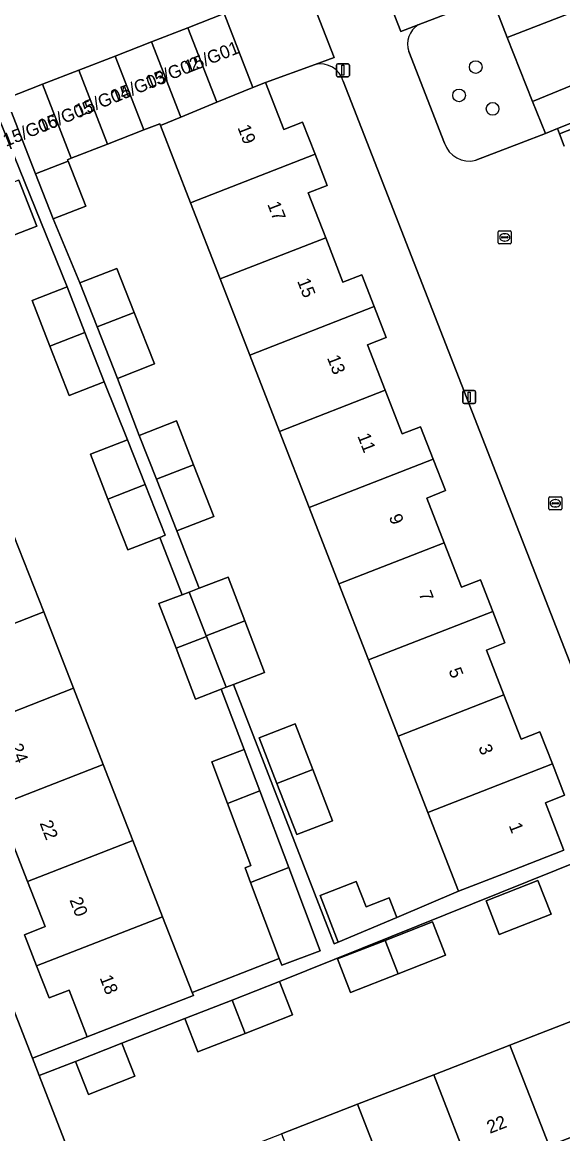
# Model space of a CAD drawing. Extents: x 159680 to 160786, y 387323 to 388340.
# Drawn here: x 160101.9 to 160143.6, y 387518.3 to 387603.9 of the extents above; entities that cross this region are included whole.
import ezdxf

# ---------------------------------------------------------------- set-up
doc = ezdxf.new("R2010")
doc.units = 0
for name, color, linetype in [('IMGEO_Boom', 7, 'Continuous'), ('IMGEO_Erf', 7, 'Continuous'), ('IMGEO_Groenvoorziening', 7, 'Continuous'), ('IMGEO_Kolk', 7, 'Continuous'), ('IMGEO_Lichtmast', 7, 'Continuous'), ('IMGEO_Pand', 7, 'Continuous'), ('IMGEO_Pand_nummerreeks', 7, 'Continuous'), ('IMGEO_Parkeervlak_open', 7, 'Continuous'), ('IMGEO_Rijbaan_lokaal_open', 7, 'Continuous'), ('IMGEO_Rioolput', 7, 'Continuous'), ('IMGEO_Voetpad_open', 7, 'Continuous')]:
    doc.layers.add(name, color=color, linetype=linetype)

msp = doc.modelspace()

# ---------------------------------------------------------------- linework, layer by layer
at = {"layer": 'IMGEO_Boom'}
for centre in [(160136.862, 387600.419), (160135.582, 387598.234), (160138.16, 387597.203)]:
    msp.add_circle(centre, 0.489, dxfattribs=at)
at = {"layer": 'IMGEO_Erf'}
for points in [[(160145.313, 387605.047), (160139.288, 387602.69), (160141.23, 387597.775), (160144.818, 387599.221), (160145.814, 387596.752), (160143.152, 387595.679), (160143.31, 387595.273), (160148.639, 387597.348), (160147.46, 387600.363), (160153.054, 387602.549), (160158.922, 387604.843), (160160.101, 387601.828), (160162.337, 387602.702), (160161.158, 387605.717)], [(160124.494, 387600.62), (160120.666, 387599.232), (160122.073, 387595.621), (160123.527, 387596.187), (160124.489, 387593.719), (160125.428, 387591.309), (160123.953, 387590.734), (160125.301, 387587.274), (160126.636, 387583.848), (160128.09, 387584.414), (160129.041, 387581.971), (160129.971, 387579.584), (160128.522, 387579.019), (160129.879, 387575.535), (160131.192, 387572.166), (160132.616, 387572.721), (160133.59, 387570.221), (160134.537, 387567.792), (160133.086, 387567.226), (160134.427, 387563.784), (160135.766, 387560.347), (160137.224, 387560.915), (160138.172, 387558.483), (160139.111, 387556.073), (160137.683, 387555.517), (160139.031, 387552.056), (160140.359, 387548.647), (160141.806, 387549.211), (160142.765, 387546.75), (160143.708, 387544.329), (160142.23, 387543.753), (160143.638, 387540.14)], [(160148.952, 387542.214), (160126.655, 387599.342)], [(160101.281, 387564.315), (160103.574, 387558.447), (160105.866, 387552.579), (160108.158, 387546.711), (160110.45, 387540.842), (160112.742, 387534.974), (160115.024, 387529.133), (160121.726, 387531.751), (160119.512, 387537.618), (160119.086, 387538.746), (160119.54, 387538.917), (160117.739, 387543.688), (160116.527, 387546.899), (160119.027, 387547.843), (160117.255, 387552.503), (160115.267, 387551.742), (160113.771, 387555.648), (160112.453, 387559.091), (160114.247, 387559.779), (160112.513, 387564.193), (160110.067, 387563.232), (160108.53, 387567.146), (160107.174, 387570.597), (160110.033, 387571.719), (160108.237, 387576.163), (160105.536, 387575.111), (160104.051, 387578.925), (160102.68, 387582.446), (160105.382, 387583.497), (160099.666, 387597.554)], [(160101.667, 387591.702), (160103.051, 387588.161), (160100.536, 387587.179)], [(160078.337, 387587.445), (160079.92, 387583.288), (160092.528, 387550.187), (160102.702, 387524.071), (160106.936, 387525.72), (160105.527, 387529.326), (160103.992, 387528.726), (160103.032, 387531.182), (160102.094, 387533.584), (160103.694, 387534.209), (160102.34, 387537.675), (160101.024, 387541.045), (160099.493, 387540.448), (160098.517, 387542.946), (160097.556, 387545.405), (160099.076, 387545.999), (160097.745, 387549.407), (160096.405, 387552.837), (160094.876, 387552.24), (160093.923, 387554.679), (160092.937, 387557.201), (160094.465, 387557.798)], [(160155.964, 387531.114), (160151.889, 387541.742), (160149.498, 387540.815), (160149.389, 387541.094), (160121.746, 387529.978), (160122.75, 387527.408), (160119.098, 387525.986), (160115.454, 387524.566), (160114.455, 387527.131), (160109.602, 387525.235), (160110.609, 387522.679), (160107.035, 387521.27), (160106.027, 387523.827), (160103.223, 387522.735), (160111.039, 387502.671)]]:
    msp.add_lwpolyline(points, dxfattribs=at)
for points in [[(160124.032, 387566.492), (160121.745, 387572.362), (160119.458, 387578.232), (160117.171, 387584.102), (160114.884, 387589.972), (160112.563, 387595.931), (160112.515, 387596.053), (160111.298, 387595.579), (160108.499, 387594.488), (160105.7, 387593.397), (160105.417, 387593.287), (160105.46, 387593.176), (160106.815, 387589.703), (160104.299, 387588.722), (160106.36, 387583.791), (160109.219, 387584.914), (160110.552, 387581.52), (160112.111, 387577.549), (160109.253, 387576.426), (160110.938, 387572.052), (160113.797, 387573.175), (160115.13, 387569.781), (160116.689, 387565.81), (160113.831, 387564.687), (160115.554, 387560.279), (160117.787, 387561.134), (160119.074, 387557.774), (160120.601, 387553.785), (160118.531, 387552.992), (160118.212, 387552.87), (160125.946, 387532.883), (160126.275, 387533.021), (160124.879, 387536.597), (160127.654, 387537.681), (160128.416, 387535.73), (160130.197, 387536.425), (160130.785, 387534.923), (160135.548, 387536.931), (160133.179, 387543.011), (160130.893, 387548.88), (160128.606, 387554.751), (160126.319, 387560.621)], [(160124.308, 387546.31), (160125.837, 387542.369), (160123.068, 387541.295), (160121.541, 387545.23), (160120.17, 387548.765), (160122.939, 387549.839)], [(160141.658, 387537.755), (160142.668, 387535.167), (160138.665, 387533.608), (160137.656, 387536.192)], [(160129.878, 387533.154), (160133.539, 387534.584), (160134.544, 387532.002), (160130.882, 387530.576), (160127.211, 387529.146), (160126.208, 387531.721)], [(160151.419, 387529.721), (160154.439, 387521.952), (160148.394, 387519.602), (160142.523, 387517.319), (160136.651, 387515.036), (160130.778, 387512.753), (160124.906, 387510.47), (160119.035, 387508.187), (160112.992, 387505.838), (160109.972, 387513.607), (160116.015, 387515.956), (160121.887, 387518.239), (160127.758, 387520.522), (160133.631, 387522.805), (160139.503, 387525.088), (160145.375, 387527.371)]]:
    msp.add_lwpolyline(points, close=True, dxfattribs=at)
msp.add_arc((160124.881, 387598.809), 1.852, 16.73572, 102.06475, dxfattribs=at)
at = {"layer": 'IMGEO_Groenvoorziening'}
for points in [[(160139.288, 387602.69), (160138.171, 387605.547), (160138.055, 387605.844), (160137.223, 387605.524), (160136.118, 387605.099), (160132.433, 387603.683)], [(160136.867, 387593.243), (160140.359, 387594.587), (160142.226, 387595.305), (160141.23, 387597.775), (160139.288, 387602.69)], [(160131.7, 387601.612), (160134.459, 387594.572)]]:
    msp.add_lwpolyline(points, dxfattribs=at)
for centre, radius, start, end in [((160133.402, 387602.175), 1.792, 122.71146, 198.3072), ((160136.361, 387595.172), 1.994, 197.50177, 284.70871)]:
    msp.add_arc(centre, radius, start, end, dxfattribs=at)
at = {"layer": 'IMGEO_Kolk'}
for p, q in [((160138.67, 387587.801), (160139.522, 387587.801)), ((160138.595, 387586.875), (160138.595, 387587.727)), ((160138.854, 387587.295), (160138.854, 387587.307)), ((160139.292, 387587.258), (160138.894, 387587.258)), ((160138.897, 387587.344), (160139.295, 387587.344)), ((160139.106, 387587.021), (160139.081, 387587.021)), ((160139.083, 387587.581), (160139.108, 387587.581)), ((160139.338, 387587.307), (160139.338, 387587.295)), ((160139.596, 387587.727), (160139.596, 387586.875)), ((160139.522, 387586.801), (160138.67, 387586.801))]:
    msp.add_line(p, q, dxfattribs=at)
for points in [[(160138.67, 387587.801), (160139.522, 387587.801)], [(160138.595, 387586.875), (160138.595, 387587.727)], [(160139.596, 387587.727), (160139.596, 387586.875)], [(160139.522, 387586.801), (160138.67, 387586.801)]]:
    msp.add_lwpolyline(points, dxfattribs=at)
for centre, radius, start, end in [((160138.672, 387587.725), 0.0765, 91.55205, 178.44795), ((160138.672, 387587.725), 0.0765, 91.55205, 178.44795), ((160139.52, 387587.725), 0.0765, 1.55205, 88.44795), ((160139.52, 387587.725), 0.0765, 1.55205, 88.44795), ((160138.894, 387587.304), 0.0403, 85.87752, 175.75265), ((160138.891, 387587.294), 0.0366, 178.93798, 274.71019), ((160139.295, 387587.301), 0.043, 264.86636, 352.45326), ((160139.299, 387587.306), 0.0386, 1.73085, 96.63898), ((160138.672, 387586.877), 0.0765, 181.55205, 268.44795), ((160138.672, 387586.877), 0.0765, 181.55205, 268.44795), ((160139.52, 387586.877), 0.0765, 271.55205, 358.44795), ((160139.52, 387586.877), 0.0765, 271.55205, 358.44795)]:
    msp.add_arc(centre, radius, start, end, dxfattribs=at)
for centre, major_axis, ratio, start_param, end_param in [((160139.082, 387587.301), (-0.387, 0.002), 0.722429, 4.712389, 7.853982), ((160139.107, 387587.301), (-0.39, 0.002), 0.717154, 1.570796, 4.712389)]:
    msp.add_ellipse(centre, major_axis=major_axis, ratio=ratio, start_param=start_param, end_param=end_param, dxfattribs=at)
at = {"layer": 'IMGEO_Lichtmast'}
for p, q in [((160126.235, 387600.68), (160127.025, 387600.68)), ((160127.025, 387600.68), (160126.235, 387600.68)), ((160126.135, 387599.78), (160126.135, 387600.58)), ((160126.135, 387600.58), (160126.135, 387599.78)), ((160127.125, 387600.58), (160127.125, 387599.78)), ((160127.125, 387599.78), (160127.125, 387600.58)), ((160127.025, 387599.68), (160126.235, 387599.68)), ((160126.235, 387599.68), (160127.025, 387599.68)), ((160135.864, 387574.6), (160135.864, 387575.4)), ((160135.864, 387575.4), (160135.864, 387574.6)), ((160135.964, 387575.5), (160136.754, 387575.5)), ((160136.754, 387575.5), (160135.964, 387575.5)), ((160136.854, 387575.4), (160136.854, 387574.6)), ((160136.854, 387574.6), (160136.854, 387575.4)), ((160136.754, 387574.5), (160135.964, 387574.5)), ((160135.964, 387574.5), (160136.754, 387574.5))]:
    msp.add_line(p, q, dxfattribs=at)
for points in [[(160126.555, 387600.555), (160126.705, 387600.555), (160126.705, 387599.805), (160126.555, 387599.805), (160126.555, 387600.555)], [(160136.284, 387575.375), (160136.434, 387575.375), (160136.434, 387574.625), (160136.284, 387574.625), (160136.284, 387575.375)]]:
    msp.add_lwpolyline(points, dxfattribs=at)
for centre, start, end in [((160126.235, 387600.58), 90, 180), ((160126.235, 387600.58), 90, 180), ((160127.025, 387600.58), 0, 90), ((160127.025, 387600.58), 360, 90), ((160126.235, 387599.78), 180, 270), ((160126.235, 387599.78), 180, 270), ((160127.025, 387599.78), 270, 0), ((160127.025, 387599.78), 270, 0), ((160135.964, 387575.4), 90, 180), ((160135.964, 387575.4), 90, 180), ((160136.754, 387575.4), 0, 90), ((160136.754, 387575.4), 360, 90), ((160135.964, 387574.6), 180, 270), ((160135.964, 387574.6), 180, 270), ((160136.754, 387574.6), 270, 0), ((160136.754, 387574.6), 270, 0)]:
    msp.add_arc(centre, 0.1, start, end, dxfattribs=at)
at = {"layer": 'IMGEO_Pand'}
for points in [[(160141.147, 387615.699), (160135.126, 387613.344), (160138.055, 387605.844), (160138.171, 387605.547), (160139.288, 387602.69), (160145.313, 387605.047), (160144.194, 387607.906)], [(160117.476, 387604.545), (160114.677, 387603.454), (160116.914, 387597.714), (160119.694, 387598.853)], [(160111.878, 387602.364), (160114.134, 387596.575), (160116.914, 387597.714), (160114.677, 387603.454)], [(160112.515, 387596.053), (160112.563, 387595.931), (160114.134, 387596.575), (160111.878, 387602.364), (160109.079, 387601.273), (160111.298, 387595.579)], [(160111.298, 387595.579), (160109.079, 387601.273), (160106.28, 387600.183), (160108.499, 387594.488)], [(160108.499, 387594.488), (160106.28, 387600.183), (160103.481, 387599.093), (160105.7, 387593.397)], [(160105.417, 387593.287), (160105.7, 387593.397), (160103.481, 387599.093), (160100.682, 387598.002), (160102.944, 387592.198), (160105.46, 387593.176)], [(160114.884, 387589.972), (160124.489, 387593.719), (160123.527, 387596.187), (160122.073, 387595.621), (160120.666, 387599.232), (160119.694, 387598.853), (160116.914, 387597.714), (160114.134, 387596.575), (160112.563, 387595.931)], [(160143.152, 387595.679), (160145.814, 387596.752), (160144.818, 387599.221), (160141.23, 387597.775), (160142.226, 387595.305)], [(160104.299, 387588.722), (160106.815, 387589.703), (160105.46, 387593.176), (160102.944, 387592.198)], [(160125.301, 387587.274), (160123.953, 387590.734), (160125.428, 387591.309), (160124.489, 387593.719), (160114.884, 387589.972), (160117.171, 387584.102)], [(160100.536, 387587.179), (160103.051, 387588.161), (160101.667, 387591.702), (160099.15, 387590.725)], [(160117.171, 387584.102), (160119.458, 387578.232), (160129.041, 387581.971), (160128.09, 387584.414), (160126.636, 387583.848), (160125.301, 387587.274)], [(160109.219, 387584.914), (160106.36, 387583.791), (160107.691, 387580.403), (160110.552, 387581.52)], [(160105.382, 387583.497), (160102.68, 387582.446), (160104.051, 387578.925), (160106.751, 387579.98)], [(160129.879, 387575.535), (160128.522, 387579.019), (160129.971, 387579.584), (160129.041, 387581.971), (160119.458, 387578.232), (160121.745, 387572.362)], [(160109.253, 387576.426), (160112.111, 387577.549), (160110.552, 387581.52), (160107.691, 387580.403)], [(160106.751, 387579.98), (160104.051, 387578.925), (160105.536, 387575.111), (160108.237, 387576.163)], [(160121.745, 387572.362), (160124.032, 387566.492), (160133.59, 387570.221), (160132.616, 387572.721), (160131.192, 387572.166), (160129.879, 387575.535)], [(160112.268, 387568.665), (160115.13, 387569.781), (160113.797, 387573.175), (160110.938, 387572.052)], [(160108.53, 387567.146), (160111.39, 387568.263), (160110.033, 387571.719), (160107.174, 387570.597)], [(160115.13, 387569.781), (160112.268, 387568.665), (160113.831, 387564.687), (160116.689, 387565.81)], [(160124.032, 387566.492), (160126.319, 387560.621), (160134.427, 387563.784), (160133.086, 387567.226), (160134.537, 387567.792), (160133.59, 387570.221)], [(160111.39, 387568.263), (160108.53, 387567.146), (160110.067, 387563.232), (160112.513, 387564.193), (160112.926, 387564.355)], [(160093.159, 387561.143), (160094.465, 387557.798), (160092.937, 387557.201), (160093.923, 387554.679), (160103.574, 387558.447), (160101.281, 387564.315)], [(160138.172, 387558.483), (160137.224, 387560.915), (160135.766, 387560.347), (160134.427, 387563.784), (160126.319, 387560.621), (160128.606, 387554.751)], [(160117.787, 387561.134), (160115.554, 387560.279), (160114.775, 387559.981), (160116.089, 387556.612), (160119.074, 387557.774)], [(160114.775, 387559.981), (160114.247, 387559.779), (160112.453, 387559.091), (160113.771, 387555.648), (160116.109, 387556.561), (160116.089, 387556.612)], [(160093.923, 387554.679), (160094.876, 387552.24), (160096.405, 387552.837), (160097.745, 387549.407), (160105.866, 387552.579), (160103.574, 387558.447)], [(160119.074, 387557.774), (160116.089, 387556.612), (160116.109, 387556.561), (160117.635, 387552.649), (160118.212, 387552.87), (160118.531, 387552.992), (160120.601, 387553.785)], [(160128.606, 387554.751), (160130.893, 387548.88), (160139.031, 387552.056), (160137.683, 387555.517), (160139.111, 387556.073), (160138.172, 387558.483)], [(160116.109, 387556.561), (160113.771, 387555.648), (160115.267, 387551.742), (160117.255, 387552.503), (160117.635, 387552.649)], [(160108.158, 387546.711), (160105.866, 387552.579), (160097.745, 387549.407), (160099.076, 387545.999), (160097.556, 387545.405), (160098.517, 387542.946)], [(160142.765, 387546.75), (160141.806, 387549.211), (160140.359, 387548.647), (160139.031, 387552.056), (160130.893, 387548.88), (160133.179, 387543.011)], [(160120.17, 387548.765), (160121.541, 387545.23), (160124.308, 387546.31), (160122.939, 387549.839)], [(160119.027, 387547.843), (160116.527, 387546.899), (160117.739, 387543.688), (160120.229, 387544.661)], [(160098.517, 387542.946), (160099.493, 387540.448), (160101.024, 387541.045), (160102.34, 387537.675), (160110.45, 387540.842), (160108.158, 387546.711)], [(160142.23, 387543.753), (160143.708, 387544.329), (160142.765, 387546.75), (160133.179, 387543.011), (160135.548, 387536.931), (160138.999, 387538.275), (160143.657, 387540.09), (160143.638, 387540.14)], [(160124.308, 387546.31), (160121.541, 387545.23), (160123.068, 387541.295), (160125.837, 387542.369)], [(160120.229, 387544.661), (160117.739, 387543.688), (160119.54, 387538.917), (160119.086, 387538.746), (160119.512, 387537.618), (160122.453, 387538.766)], [(160102.34, 387537.675), (160103.694, 387534.209), (160102.094, 387533.584), (160103.032, 387531.182), (160112.742, 387534.974), (160110.45, 387540.842)], [(160122.453, 387538.766), (160119.512, 387537.618), (160121.726, 387531.751), (160121.918, 387531.243), (160124.872, 387532.358)], [(160127.654, 387537.681), (160124.879, 387536.597), (160126.275, 387533.021), (160130.785, 387534.923), (160130.197, 387536.425), (160128.416, 387535.73)], [(160141.658, 387537.755), (160137.656, 387536.192), (160138.665, 387533.608), (160142.668, 387535.167)], [(160112.742, 387534.974), (160103.032, 387531.182), (160103.992, 387528.726), (160105.527, 387529.326), (160106.936, 387525.72), (160111.594, 387527.54), (160115.11, 387528.913), (160115.024, 387529.133)], [(160133.539, 387534.584), (160129.878, 387533.154), (160130.882, 387530.576), (160134.544, 387532.002)], [(160129.878, 387533.154), (160126.208, 387531.721), (160127.211, 387529.146), (160130.882, 387530.576)], [(160121.746, 387529.978), (160118.097, 387528.553), (160119.098, 387525.986), (160122.75, 387527.408)], [(160118.097, 387528.553), (160114.455, 387527.131), (160115.454, 387524.566), (160119.098, 387525.986)], [(160142.523, 387517.319), (160148.394, 387519.602), (160145.375, 387527.371), (160139.503, 387525.088)], [(160110.609, 387522.679), (160109.602, 387525.235), (160106.027, 387523.827), (160107.035, 387521.27)], [(160139.503, 387525.088), (160133.631, 387522.805), (160136.651, 387515.036), (160142.523, 387517.319)], [(160130.778, 387512.753), (160136.651, 387515.036), (160133.631, 387522.805), (160127.758, 387520.522)], [(160127.758, 387520.522), (160121.887, 387518.239), (160124.906, 387510.47), (160130.778, 387512.753)]]:
    msp.add_lwpolyline(points, close=True, dxfattribs=at)
at = {"layer": 'IMGEO_Parkeervlak_open'}
for points in [[(160132.833, 387616.731), (160126.718, 387614.332), (160131.091, 387603.167), (160132.433, 387603.683), (160136.118, 387605.099), (160137.223, 387605.524)], [(160096.623, 387596.353), (160099.423, 387597.447), (160099.666, 387597.554), (160100.682, 387598.002), (160103.481, 387599.093), (160106.28, 387600.183), (160109.079, 387601.273), (160111.878, 387602.364), (160114.677, 387603.454), (160117.476, 387604.545), (160119.694, 387598.853), (160120.666, 387599.232), (160124.494, 387600.62), (160125.952, 387601.148), (160121.589, 387612.364), (160094.971, 387602.03), (160080.6, 387596.491), (160082.745, 387590.933), (160085.423, 387591.979), (160088.223, 387593.072), (160091.023, 387594.166), (160093.823, 387595.26)]]:
    msp.add_lwpolyline(points, close=True, dxfattribs=at)
at = {"layer": 'IMGEO_Rijbaan_lokaal_open'}
for points in [[(160132.433, 387603.683), (160131.091, 387603.167), (160126.718, 387614.332), (160121.589, 387612.364), (160125.952, 387601.148), (160124.494, 387600.62)], [(160134.459, 387594.572), (160131.7, 387601.612)], [(160126.655, 387599.342), (160148.952, 387542.214), (160149.389, 387541.094), (160149.498, 387540.815), (160151.889, 387541.742), (160152.262, 387541.887), (160155.775, 387543.25)], [(160143.678, 387594.329), (160143.31, 387595.273), (160143.152, 387595.679), (160142.226, 387595.305), (160140.359, 387594.587), (160136.867, 387593.243)]]:
    msp.add_lwpolyline(points, dxfattribs=at)
for centre, radius, start, end in [((160133.402, 387602.175), 1.792, 122.71146, 198.3072), ((160124.881, 387598.809), 1.852, 16.73572, 102.06475), ((160136.361, 387595.172), 1.994, 197.50177, 284.70871)]:
    msp.add_arc(centre, radius, start, end, dxfattribs=at)
at = {"layer": 'IMGEO_Rioolput'}
for p, q in [((160142.496, 387566.394), (160142.496, 387567.246)), ((160142.571, 387567.32), (160143.423, 387567.32)), ((160143.497, 387567.246), (160143.497, 387566.394)), ((160142.755, 387566.814), (160142.755, 387566.826)), ((160143.193, 387566.777), (160142.795, 387566.777)), ((160142.798, 387566.863), (160143.196, 387566.863)), ((160143.007, 387566.54), (160142.982, 387566.54)), ((160142.984, 387567.1), (160143.009, 387567.1)), ((160143.239, 387566.826), (160143.239, 387566.814)), ((160143.423, 387566.32), (160142.571, 387566.32))]:
    msp.add_line(p, q, dxfattribs=at)
for points in [[(160142.496, 387566.394), (160142.496, 387567.246)], [(160142.571, 387567.32), (160143.423, 387567.32)], [(160143.497, 387567.246), (160143.497, 387566.394)], [(160143.423, 387566.32), (160142.571, 387566.32)]]:
    msp.add_lwpolyline(points, dxfattribs=at)
for centre, radius, start, end in [((160142.573, 387567.244), 0.0765, 91.55205, 178.44795), ((160142.573, 387567.244), 0.0765, 91.55205, 178.44795), ((160143.421, 387567.244), 0.0765, 1.55205, 88.44795), ((160143.421, 387567.244), 0.0765, 1.55205, 88.44795), ((160142.573, 387566.396), 0.0765, 181.55205, 268.44795), ((160142.573, 387566.396), 0.0765, 181.55205, 268.44795), ((160142.795, 387566.823), 0.0403, 85.87752, 175.75265), ((160142.792, 387566.813), 0.0366, 178.93798, 274.71019), ((160143.196, 387566.82), 0.043, 264.86636, 352.45326), ((160143.2, 387566.825), 0.0386, 1.73085, 96.63898), ((160143.421, 387566.396), 0.0765, 271.55205, 358.44795), ((160143.421, 387566.396), 0.0765, 271.55205, 358.44795)]:
    msp.add_arc(centre, radius, start, end, dxfattribs=at)
for centre, major_axis, ratio, start_param, end_param in [((160142.983, 387566.82), (-0.387, 0.002), 0.722429, 4.712389, 7.853982), ((160143.008, 387566.82), (-0.39, 0.002), 0.717154, 1.570796, 4.712389)]:
    msp.add_ellipse(centre, major_axis=major_axis, ratio=ratio, start_param=start_param, end_param=end_param, dxfattribs=at)
at = {"layer": 'IMGEO_Voetpad_open'}
msp.add_lwpolyline([(160107.691, 387580.403), (160106.36, 387583.791), (160104.299, 387588.722), (160102.944, 387592.198), (160100.682, 387598.002), (160099.666, 387597.554), (160105.382, 387583.497), (160106.751, 387579.98), (160108.237, 387576.163), (160110.033, 387571.719), (160111.39, 387568.263), (160112.926, 387564.355), (160112.513, 387564.193), (160114.247, 387559.779), (160114.775, 387559.981), (160115.554, 387560.279), (160113.831, 387564.687), (160112.268, 387568.665), (160110.938, 387572.052), (160109.253, 387576.426)], close=True, dxfattribs=at)
for points in [[(160148.639, 387597.348), (160143.31, 387595.273), (160143.678, 387594.329)], [(160143.657, 387540.09), (160138.999, 387538.275), (160135.548, 387536.931), (160130.785, 387534.923), (160126.275, 387533.021), (160125.946, 387532.883), (160118.212, 387552.87), (160117.635, 387552.649), (160117.255, 387552.503), (160119.027, 387547.843), (160120.229, 387544.661), (160122.453, 387538.766), (160124.872, 387532.358), (160121.918, 387531.243), (160121.726, 387531.751), (160115.024, 387529.133), (160115.11, 387528.913), (160111.594, 387527.54), (160106.936, 387525.72), (160102.702, 387524.071), (160103.223, 387522.735), (160106.027, 387523.827), (160109.602, 387525.235), (160114.455, 387527.131), (160118.097, 387528.553), (160121.746, 387529.978), (160149.389, 387541.094)], [(160111.039, 387502.671), (160103.223, 387522.735), (160102.702, 387524.071), (160092.528, 387550.187)]]:
    msp.add_lwpolyline(points, dxfattribs=at)

# ---------------------------------------------------------------- texts
at = {"layer": 'IMGEO_Pand_nummerreeks'}
for s, rotation, p in [('15/G01', 21.47856, (160114.665, 387599.93)), ('15/G02', 21.47856, (160111.645, 387598.742)), ('15/G03', 21.47856, (160109.032, 387597.654)), ('15/G04', 21.47856, (160106.259, 387596.553)), ('15/G05', 21.47856, (160103.411, 387595.376)), ('15/G06', 21.47856, (160100.676, 387594.274)), ('19', 291.24321, (160118.492, 387595.771)), ('17', 291.24321, (160120.791, 387589.857)), ('15', 291.24321, (160123.09, 387583.943)), ('13', 291.24321, (160125.389, 387578.029)), ('11', 291.24321, (160127.73, 387572.008)), ('9', 291.24321, (160130.154, 387565.772)), ('7', 291.24321, (160132.453, 387559.858)), ('5', 291.24321, (160134.752, 387553.944)), ('24', 291.21537, (160100.953, 387548.093)), ('3', 291.24321, (160137.051, 387548.03)), ('22', 291.21537, (160103.247, 387542.184)), ('1', 291.24506, (160139.392, 387542.008)), ('20', 291.21537, (160105.545, 387536.267)), ('18', 291.21642, (160107.872, 387530.27)), ('22', 21.24537, (160137.951, 387518.245))]:
    msp.add_text(s, height=1, rotation=rotation, dxfattribs=at).set_placement(p)

doc.saveas('drawing.dxf')
